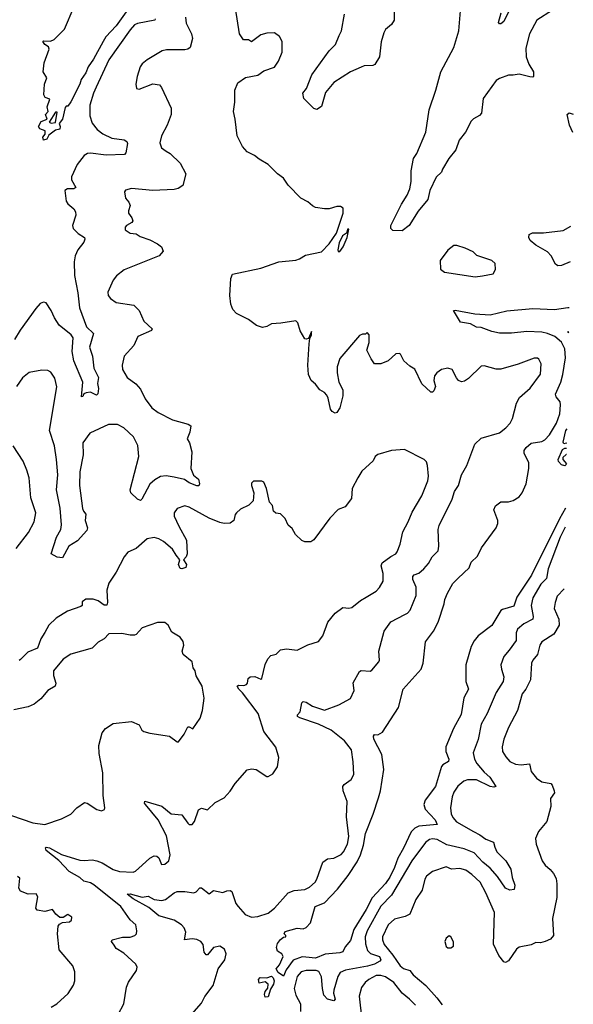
# Model space of a CAD drawing. Extents: x 1954683 to 2060285, y 904798 to 1016299.
# Tile 421 of 472: x 2056079 to 2059722, y 977932 to 984408. Entities that reach past the tile are written whole.
import ezdxf

# ---------------------------------------------------------------- set-up
doc = ezdxf.new("R2010")
doc.units = 0

msp = doc.modelspace()

# ---------------------------------------------------------------- linework, layer by layer
at = {"layer": '0CON10XD'}
for points in [[(2059585, 984471.2), (2059481.2, 984405), (2059434.3, 984315), (2059408.3, 984221.7), (2059411.5, 984165), (2059428.2, 984115), (2059458.9, 984065), (2059460, 984035), (2059455, 984030), (2059435, 984032.9), (2059365, 984050), (2059325, 984042.5), (2059295, 984044), (2059235, 984021.4), (2059215, 984007.5), (2059129.1, 983890.9), (2059116.9, 983793.1), (2059105, 983778.1), (2059065, 983756.7), (2059049.8, 983740.2), (2059011.7, 983668.3), (2058971.5, 983615), (2058948.7, 983551.3), (2058903.6, 983495), (2058860, 983425), (2058854.4, 983405), (2058818.3, 983371.7), (2058778.6, 983285), (2058763.8, 983225), (2058700.9, 983149.1), (2058642.5, 983055), (2058595, 983020), (2058535, 983022.5), (2058520, 983035), (2058521.2, 983055), (2058590.9, 983195), (2058629.5, 983255), (2058645.5, 983295), (2058654.6, 983345), (2058654.5, 983415), (2058670.9, 983495), (2058692.3, 983527.7), (2058752.3, 983667.7), (2058773.3, 983815), (2058816.9, 983945), (2058851.1, 984065), (2058935.5, 984225), (2058967.8, 984335), (2058987.5, 984575)], [(2056778.9, 984461.1), (2056715, 984367.3), (2056645.4, 984295), (2056627.5, 984265), (2056565, 984148.6), (2056530.7, 984099.3), (2056515, 984058.8), (2056484.5, 984015.5), (2056475, 983984.2), (2056415, 983867.5), (2056395, 983840), (2056385, 983840), (2056379.3, 983830.7), (2056360.6, 983755), (2056338, 983725), (2056345.7, 983705), (2056342.5, 983687.5), (2056315, 983681.2), (2056271.4, 983648.6), (2056257.4, 983622.6), (2056236.4, 983616.4), (2056232, 983635), (2056246.7, 983655), (2056246.4, 983676.4), (2056211.2, 983691.2), (2056203.3, 983705), (2056220.6, 983739.4), (2056260, 983755), (2056250, 983785), (2056266.7, 983805), (2056260, 983835), (2056277.5, 983885), (2056246.2, 983896.2), (2056237.5, 983915), (2056241.4, 983985), (2056258.8, 984025), (2056234.2, 984065), (2056240.6, 984125), (2056274, 984215), (2056269.2, 984229.2), (2056244, 984245), (2056231.2, 984265), (2056235, 984270), (2056283, 984267), (2056305, 984277.5), (2056373, 984347), (2056436.7, 984495)], [(2057815, 983366.2), (2057776.2, 983395), (2057715, 983455.8), (2057655, 983490.8), (2057625, 983516), (2057575, 983538.8), (2057545.8, 983575), (2057509.2, 983645), (2057497.5, 983755), (2057485.8, 983805), (2057495.7, 983865), (2057495.7, 983945), (2057515, 983993.3), (2057565, 984028.8), (2057645, 984044), (2057685, 984072.5), (2057755, 984096.7), (2057781.2, 984135), (2057806.2, 984195), (2057806.7, 984265), (2057787.7, 984297.7), (2057755, 984321.2), (2057705, 984320), (2057665, 984308), (2057605, 984263.3), (2057585, 984276.7), (2057552.5, 984275), (2057526.1, 984316.1), (2057500, 984485)], [(2059329.5, 984530.5), (2059265, 984396.2), (2059245, 984382), (2059235, 984380), (2059228.8, 984388.8), (2059247.5, 984452.5)], [(2057169.4, 984425), (2057174.6, 984384.6), (2057209.2, 984315), (2057215.8, 984285), (2057200, 984225), (2057185, 984214.2), (2057165, 984210.8), (2057045, 984210.6), (2057015.6, 984204.4), (2056918.8, 984145), (2056885, 984118.8), (2056872.4, 984097.6), (2056852.5, 984035), (2056843.9, 983983.9), (2056847.5, 983955), (2056865, 983951.2), (2056954.2, 983985.8), (2056998.9, 983978.9), (2057012.5, 983962.5), (2057075.5, 983825.5), (2057075.7, 983785), (2057050, 983715), (2057013.3, 983643.3), (2057001.2, 983598.8), (2057012.5, 983565), (2057043.6, 983543.6), (2057068.3, 983528.3), (2057134.6, 983464.6), (2057173.3, 983395), (2057151.7, 983318.3), (2057121.7, 983298.3), (2057095, 983291.9), (2056955.8, 983284.2), (2056815, 983298.8), (2056775, 983287.5), (2056768.8, 983275), (2056776, 983235), (2056798.1, 983208.1), (2056806.2, 983185), (2056795, 983150), (2056796.2, 983135), (2056818, 983105), (2056823.3, 983085), (2056816.1, 983073.9), (2056781.2, 983055), (2056773.3, 983043.3), (2056773.8, 983025), (2056805, 983004.4), (2056845, 982999.2), (2056872.1, 982982.1), (2056935, 982959.6), (2056985, 982933.8), (2057012.9, 982915), (2057022.5, 982885), (2056996.7, 982855), (2056767, 982763), (2056715.8, 982724.2), (2056694, 982695), (2056659.2, 982615), (2056662, 982595), (2056676.7, 982575), (2056715, 982548.8), (2056830.3, 982530.3), (2056866, 982495), (2056896.2, 982425), (2056950, 982375), (2056945.7, 982364.3), (2056856.2, 982325), (2056830.8, 982265), (2056765.7, 982195), (2056753.1, 982135), (2056755, 982107.5), (2056786, 982055), (2056843.4, 982013.4), (2056875, 981978.8), (2056905, 981913.3), (2056948.8, 981855), (2056991.2, 981825), (2057085, 981777.1), (2057188.3, 981748.3), (2057205, 981737.5), (2057199.2, 981695), (2057181.2, 981651.2), (2057197.5, 981625), (2057212, 981565), (2057206, 981455), (2057223.1, 981413.1), (2057255.6, 981385), (2057261.4, 981355), (2057257.5, 981342.5), (2057245, 981341.4), (2057195, 981362.5), (2057163, 981383), (2057095, 981400), (2057042.7, 981407.3), (2057005, 981404.2), (2056967.4, 981382.6), (2056935, 981352.5), (2056883.8, 981255), (2056875, 981246.2), (2056855, 981254.2), (2056810, 981295), (2056806.2, 981315), (2056863.3, 981535), (2056857.6, 981607.6), (2056827.1, 981665), (2056765, 981724.5), (2056722.5, 981745), (2056662.5, 981745), (2056541.3, 981688.7), (2056494.5, 981625), (2056496.2, 981545), (2056475.9, 981435), (2056472.5, 981345), (2056493.1, 981193.1), (2056498.2, 981175), (2056514.5, 981155), (2056510.4, 981115), (2056525.5, 981065), (2056520.9, 981049.1), (2056459.4, 980980.6), (2056402.5, 980945), (2056360.5, 980869.5), (2056325, 980872), (2056286.2, 980895), (2056321.5, 981005), (2056349.1, 981055), (2056353.8, 981085), (2056344.7, 981194.7), (2056322.1, 981315), (2056329.3, 981415), (2056322.2, 981515), (2056308.7, 981605), (2056274.4, 981705), (2056324.2, 981994.2), (2056310.6, 982050.6), (2056285, 982090), (2056265, 982100), (2056225, 982104), (2056141.7, 982088.3), (2056097.4, 982052.6), (2056058.1, 981995)], [(2056971.1, 984415), (2056969.2, 984405), (2056855, 984383.1), (2056835, 984373.6), (2056805, 984342.5), (2056665.2, 984144.8), (2056583.2, 983965), (2056564.7, 983925), (2056540.4, 983845), (2056540.9, 983775), (2056557, 983727), (2056589.5, 983685), (2056627, 983657), (2056685, 983628.2), (2056767.5, 983617.5), (2056785, 983606.7), (2056788.1, 983595), (2056778.5, 983531.5), (2056767.9, 983522.1), (2056647.4, 983517.4), (2056545, 983531.2), (2056525, 983528.2), (2056504, 983516), (2056458.2, 983455), (2056419.2, 983375), (2056420.6, 983355), (2056449.2, 983305), (2056435, 983296.7), (2056393.4, 983296.6), (2056377.3, 983285), (2056385, 983213.8), (2056396.4, 983196.4), (2056434.7, 983164.7), (2056446.5, 983145), (2056447.6, 983122.4), (2056427.5, 983055), (2056430, 983035), (2056463, 983003), (2056505, 982976.2), (2056508, 982965), (2056500.8, 982945), (2056461.4, 982895), (2056444.5, 982855.5), (2056436.7, 982815)], [(2058542, 984465), (2058544, 984405), (2058525, 984376.2), (2058485.9, 984344.1), (2058475, 984322.5), (2058458.3, 984261.7), (2058446.7, 984165), (2058416.4, 984113.6), (2058402.8, 984107.2), (2058345, 984105.6), (2058325, 984097.1), (2058255.5, 984064.5), (2058145, 983994.2), (2058090.9, 983929.1), (2058065, 983837.5), (2058035, 983817.5), (2058015, 983823.3), (2057949.5, 983889.5), (2057942, 983925), (2057966.2, 983955), (2058000.9, 984045), (2058115, 984202.5), (2058157.5, 984245), (2058182.2, 984305), (2058195.7, 984335.7), (2058216.9, 984445)], [(2056286.7, 983726.7), (2056315, 983731.2), (2056325, 983800), (2056315, 983800), (2056272.5, 983735), (2056286.7, 983726.7)], [(2059718.9, 983665.2), (2059695.6, 983715), (2059682, 983785), (2059695, 983796), (2059721.6, 983787)], [(2057212.4, 977867.6), (2057275, 977940), (2057296.8, 977983.2), (2057352, 978055), (2057386, 978165), (2057430, 978225), (2057437.3, 978262.7), (2057426.9, 978295), (2057395, 978312.9), (2057355, 978305.8), (2057315, 978257.5), (2057305, 978256.7), (2057292, 978275), (2057286.7, 978325), (2057272, 978345), (2057245, 978357.3), (2057215, 978361.5), (2057163.3, 978355), (2057172.9, 978405), (2057161.3, 978435), (2057143.9, 978455), (2057095, 978485.2), (2056994.2, 978514.2), (2056929.3, 978569.3), (2056825.6, 978625), (2056786.7, 978655), (2056805, 978657.9), (2056885, 978637.3), (2056925, 978642.7), (2056965, 978621.8), (2057015, 978614.5), (2057038.6, 978621.4), (2057095, 978664.4), (2057115, 978672.5), (2057165, 978673.3), (2057224.3, 978664.3), (2057239.3, 978670.7), (2057265, 978696.7), (2057275, 978696.7), (2057325, 978658.8), (2057355, 978680), (2057415, 978666), (2057441.7, 978678.3), (2057465, 978681.2), (2057475, 978672.5), (2057502, 978595), (2057516, 978575), (2057562.6, 978522.6), (2057605, 978504.3), (2057645, 978509.4), (2057715, 978531.4), (2057755.6, 978565), (2057845.5, 978664.5), (2057885, 978680), (2057955, 978686.9), (2057985, 978703.1), (2058022.5, 978735), (2058035, 978753.8), (2058074.5, 978865.5), (2058105, 978887.5), (2058145, 978891.9), (2058195, 978917.1), (2058210.6, 978935), (2058236.4, 978985), (2058244.4, 979035), (2058229.2, 979165), (2058234, 979265), (2058207.5, 979335), (2058205.8, 979365), (2058213.2, 979376.8), (2058259.3, 979410.7), (2058276.6, 979443.4), (2058272.7, 979527.3), (2058261.2, 979605), (2058216, 979665), (2058128.1, 979735), (2058045, 979774.2), (2057923.3, 979815), (2057906.2, 979825), (2057908, 979835), (2057923.8, 979856.2), (2057934.5, 979915), (2057945, 979924.2), (2057965, 979920), (2058005, 979892.2), (2058085, 979865.6), (2058179.1, 979900.9), (2058255, 979943.8), (2058279.2, 979995), (2058274.3, 980045.7), (2058315, 980120), (2058325, 980126.7), (2058385, 980123.8), (2058395, 980128.8), (2058441.2, 980185), (2058446, 980195), (2058442, 980255), (2058478, 980385), (2058522.1, 980447.9), (2058613.3, 980495), (2058631.2, 980505), (2058647.5, 980525), (2058688.7, 980621.3), (2058688.1, 980675), (2058665.5, 980725), (2058665.5, 980745), (2058675, 980757.5), (2058705, 980768.1), (2058738.1, 980795), (2058768.9, 980831.1), (2058794, 980875), (2058832, 980915), (2058836.2, 980945), (2058831.4, 981055), (2058839.1, 981080.9), (2058924.6, 981255.4), (2058940, 981305), (2058965.6, 981345), (2058986.9, 981415), (2059021.5, 981475), (2059074.3, 981615.7), (2059114.3, 981655.7), (2059235, 981690.6), (2059277.3, 981722.7), (2059305.4, 981754.6), (2059321.9, 981785), (2059347.1, 981885), (2059367, 981923), (2059437.1, 981985), (2059505, 982076.7), (2059510, 982145), (2059495.8, 982175), (2059485, 982180.8), (2059465, 982180.8), (2059358.5, 982141.5), (2059245, 982108.6), (2059215, 982110), (2059135, 982132), (2059115, 982128.8), (2059031.3, 982048.7), (2059005, 982030.8), (2058985, 982026), (2058966.7, 982035), (2058952.7, 982052.7), (2058925, 982107.5), (2058895, 982116.7), (2058855, 982107.5), (2058823.8, 982085), (2058808, 982065), (2058804.4, 982035), (2058814, 981995), (2058805, 981967.5), (2058795, 981958.8), (2058785, 981958.8), (2058725, 982012), (2058678.8, 982108.8), (2058645, 982130), (2058606.7, 982165), (2058585, 982207.5), (2058575, 982212.5), (2058555, 982210), (2058503.3, 982165), (2058455.9, 982144.1), (2058413.9, 982143.9), (2058392.5, 982177.5), (2058364, 982235), (2058378.8, 982285), (2058377.5, 982335), (2058365, 982350), (2058355, 982340), (2058335, 982340), (2058315, 982330), (2058185, 982180), (2058167.3, 982125), (2058168.8, 982085), (2058179.2, 982025), (2058204.3, 981974.3), (2058205.8, 981935), (2058185.6, 981855), (2058165.6, 981824.4), (2058155, 981820), (2058135, 981832), (2058125, 981846.7), (2058108.9, 981918.9), (2058098.9, 981938.9), (2058085, 981956), (2058053.4, 981973.4), (2058025, 982011.2), (2057996.7, 982035), (2057978.8, 982075), (2057975.7, 982135), (2057983.8, 982276.2), (2057988.3, 982311.7), (2058000, 982335), (2057998.3, 982358.3), (2057978.3, 982311.7), (2057965, 982306.7), (2057955, 982310), (2057925, 982362.5), (2057910, 982415), (2057895, 982427.5), (2057798.3, 982411.7), (2057735, 982408), (2057705, 982390.8), (2057675.8, 982384.2), (2057637.3, 982397.3), (2057585, 982436.2), (2057505, 982476.2), (2057481.7, 982501.7), (2057467.3, 982537.3), (2057462, 982595), (2057468.8, 982705), (2057480, 982735), (2057665, 982774), (2057785, 982815.4), (2057895, 982827.1), (2057920, 982835), (2057959.7, 982860.3), (2058065, 982880.6), (2058116.2, 982933.8), (2058164.3, 983005), (2058208, 983135), (2058207.7, 983167.7), (2058189.3, 983179.3), (2058165, 983178.8), (2058115, 983163.8), (2058085, 983163.8), (2058025, 983173.8), (2058005, 983184), (2057975, 983210), (2057930, 983235), (2057845, 983320), (2057815, 983366.2)], [(2059700.9, 982816.4), (2059645, 982791.1), (2059619.7, 982789.7), (2059605, 982801.2), (2059575.6, 982855), (2059551.5, 982881.5), (2059474.2, 982925), (2059436.9, 982955), (2059428.9, 982975), (2059430.8, 982995), (2059453.8, 983006.2), (2059525, 983006.9), (2059655, 983021.1), (2059705.3, 983051)], [(2058175, 982882.5), (2058185, 982883.3), (2058208, 982915), (2058233.8, 982975), (2058245, 983030), (2058235, 983030), (2058230, 983005), (2058203.1, 982986.9), (2058180.3, 982939.7), (2058172.5, 982895), (2058175, 982882.5)], [(2059075, 982716.7), (2059125, 982723.3), (2059195, 982737.5), (2059210, 982765), (2059206.7, 982805), (2059185, 982823.3), (2059086.4, 982856.4), (2059062.3, 982882.3), (2059010, 982905), (2058955, 982922.5), (2058935, 982922.5), (2058895, 982892.5), (2058846.7, 982825), (2058848.3, 982768.3), (2058875, 982747.5), (2059075, 982716.7)], [(2056436.7, 982815), (2056439.2, 982725), (2056462.3, 982612.3), (2056473.6, 982513.6), (2056517.7, 982387.7), (2056564.2, 982344.2), (2056538.9, 982255), (2056558.5, 982195), (2056567.1, 982115), (2056597.4, 982055), (2056590.6, 982015), (2056597.5, 981982.5), (2056593.6, 981946.4), (2056585, 981937.5), (2056545, 981958), (2056515.7, 981954.3), (2056502, 981948), (2056495, 981930), (2056485, 981927.5), (2056494.3, 982025), (2056435, 982163.3), (2056425.3, 982225.3), (2056430.7, 982315), (2056418.2, 982335), (2056339, 982399), (2056307.6, 982447.6), (2056286.8, 982495), (2056253.8, 982545), (2056235, 982550.6), (2056215, 982540.8), (2056185, 982509.4), (2056081.8, 982365), (2056044.7, 982305)], [(2059670.4, 981196.2), (2059630.6, 981125), (2059446.2, 980753.8), (2059349.5, 980610.5), (2059329.7, 980550.3), (2059255, 980529.3), (2059245, 980521.1), (2059186, 980424), (2059096.7, 980355), (2059068.3, 980321.7), (2059048.5, 980285), (2059013.5, 980165), (2059015.5, 980055), (2059033.1, 980005), (2059002.4, 979947.6), (2058982.8, 979837.2), (2058933.2, 979745), (2058883.9, 979625), (2058882.3, 979595), (2058901.8, 979545), (2058901.1, 979528.9), (2058862.4, 979507.6), (2058853.9, 979496.1), (2058815, 979364.4), (2058747.8, 979275), (2058737.8, 979245), (2058746.9, 979215), (2058812.1, 979145), (2058826, 979115), (2058705, 979104.1), (2058679.8, 979090.2), (2058655.9, 979065), (2058605, 978958.5), (2058566.2, 978893.8), (2058545, 978830.5), (2058515, 978768.8), (2058485, 978726.6), (2058397.5, 978632.5), (2058358, 978555), (2058277.4, 978422.6), (2058255, 978352), (2058220.2, 978309.8), (2058205, 978276.7), (2058185, 978269.5), (2058088.9, 978261.1), (2058025, 978234.2), (2057962, 978242), (2057937.1, 978242.9), (2057878.1, 978221.9), (2057832.1, 978157.9), (2057815, 978117.5), (2057780, 978140), (2057766.7, 978165), (2057788.3, 978191.7), (2057813.3, 978245), (2057805, 978262.5), (2057775, 978280), (2057768, 978305), (2057775, 978332.5), (2057795, 978357.5), (2057815, 978372.5), (2057830, 978375), (2057830, 978385), (2057820, 978395), (2057825, 978410), (2057905, 978431.4), (2057945, 978427.5), (2057965, 978436), (2057991.7, 978468.3), (2058023.1, 978575), (2058085, 978599.2), (2058171.2, 978688.8), (2058241.3, 978778.7), (2058300.3, 978869.7), (2058322.2, 978915), (2058342, 978978), (2058354.8, 979055), (2058405, 979182.2), (2058439.1, 979289.1), (2058453.3, 979336.7), (2058475.2, 979475.2), (2058461.6, 979575), (2058409.1, 979675), (2058406.2, 979695), (2058414.1, 979705.9), (2058436.4, 979703.6), (2058467.3, 979722.7), (2058571.4, 979885), (2058603.1, 980005), (2058720.3, 980135), (2058734.7, 980175), (2058748.5, 980315), (2058801.2, 980385), (2058833.3, 980445), (2058872.9, 980565), (2058875.6, 980595), (2058893.5, 980635), (2058929.6, 980700.4), (2058964.8, 980735.2), (2059036.9, 980803.1), (2059049.6, 980840.4), (2059090.7, 980879.3), (2059118.1, 980935), (2059213.1, 981065), (2059224.1, 981094.1), (2059224.3, 981114.3), (2059199.2, 981185), (2059209.7, 981210.3), (2059245, 981235.8), (2059295, 981235.8), (2059325, 981245.7), (2059365, 981270), (2059386.2, 981295), (2059411.2, 981355), (2059430, 981455), (2059428.5, 981495), (2059397.5, 981555), (2059397.5, 981575), (2059411.4, 981595), (2059445, 981622.9), (2059515, 981634.4), (2059535, 981645.6), (2059565, 981677.8), (2059611.8, 981755), (2059631.9, 981815), (2059637.5, 981875), (2059634.5, 981895), (2059608.5, 981928.5), (2059604.5, 981945), (2059640.4, 982025), (2059652.7, 982075), (2059669.3, 982185), (2059666.2, 982243.8), (2059645, 982287.1), (2059600, 982325), (2059551.4, 982345), (2059515, 982351.8), (2059415, 982357.9), (2059315, 982347.2), (2059237, 982347), (2059185, 982357.9), (2059115, 982383.3), (2059085, 982385.8), (2059045, 982408.5), (2058978.9, 982418.9), (2058932.5, 982495), (2058945, 982497.5), (2059074.3, 982474.3), (2059175, 982467.5), (2059285, 982492.2), (2059455, 982508.2), (2059598.8, 982501.2), (2059685, 982515.5), (2059695.2, 982516)], [(2059692.1, 982348.3), (2059683.9, 982356.1), (2059692.3, 982357.4)], [(2059678.4, 981620.6), (2059675, 981622.5), (2059658.3, 981618.3), (2059655, 981630), (2059673, 981705), (2059680.2, 981717.4)], [(2056055, 980930.8), (2056138.1, 981035), (2056174.2, 981105), (2056185.6, 981164.4), (2056153.3, 981263.3), (2056141.1, 981395), (2056127.1, 981445), (2056101.2, 981505), (2056036.2, 981605)], [(2056726.7, 977865), (2056763.8, 977935), (2056781.2, 978045), (2056795, 978077.5), (2056848.8, 978155), (2056851.2, 978175), (2056843.8, 978195), (2056765, 978267.5), (2056715, 978299.4), (2056699.8, 978319.8), (2056682.9, 978345), (2056686.7, 978355), (2056755, 978373.1), (2056805.8, 978374.2), (2056837.5, 978385), (2056846.7, 978395), (2056850, 978415), (2056843.3, 978455), (2056805, 978486.2), (2056744.4, 978575), (2056568.1, 978718.1), (2056545, 978730.7), (2056501.2, 978741.2), (2056474.5, 978765), (2056403.8, 978805), (2056336.6, 978876.6), (2056254, 978944), (2056248.8, 978961.2), (2056254.5, 978965.5), (2056275, 978961.5), (2056355, 978917.8), (2056475, 978880.7), (2056505, 978877.2), (2056555, 978882.7), (2056585.8, 978875.8), (2056621.8, 978861.8), (2056695, 978818.9), (2056735, 978806.1), (2056825, 978800.6), (2056842.2, 978807.8), (2056885, 978846), (2056935, 978893.3), (2056965, 978908), (2056982.5, 978905), (2056993.8, 978895), (2057011.7, 978851.7), (2057035, 978853.3), (2057060, 978875), (2057069.2, 978915), (2057045, 979040.8), (2056989.3, 979145), (2056907.1, 979245), (2056900.8, 979255), (2056902.3, 979267.7), (2057014.7, 979234.7), (2057075, 979184.5), (2057145, 979178), (2057185, 979122), (2057195, 979114.2), (2057215, 979114), (2057229.4, 979135), (2057255, 979211.2), (2057275, 979220.8), (2057315, 979210), (2057365, 979260), (2057425, 979290), (2057465, 979332.5), (2057495.9, 979384.1), (2057575, 979473.3), (2057605, 979481.2), (2057635, 979476.2), (2057705, 979430), (2057715, 979430), (2057745, 979447.5), (2057776.1, 979493.9), (2057783.3, 979555), (2057765, 979622.5), (2057685, 979726.2), (2057647.5, 979845), (2057545, 979980.6), (2057520, 980005), (2057510.8, 980025), (2057519.2, 980030.8), (2057555, 980029.4), (2057571.2, 980035), (2057578.6, 980045), (2057581.4, 980075), (2057594.6, 980085.4), (2057626.8, 980086.8), (2057665, 980070), (2057672.5, 980075), (2057695, 980167.5), (2057711.2, 980205), (2057732.5, 980225), (2057766.1, 980233.9), (2057795.8, 980264.2), (2057835, 980270.8), (2057905, 980262), (2057974.2, 980295.8), (2058045, 980318), (2058072.9, 980355), (2058106.2, 980445), (2058153.8, 980505), (2058205, 980541.4), (2058245, 980536.9), (2058265, 980541.9), (2058321.5, 980588.5), (2058359.4, 980610.6), (2058425, 980650), (2058446.7, 980673.3), (2058470, 980715), (2058471.5, 980765), (2058456.8, 980815), (2058464.1, 980835.9), (2058521.9, 980878.1), (2058555, 980894.4), (2058563.1, 980906.9), (2058582, 980958), (2058599.8, 981040.2), (2058635.6, 981105), (2058661.7, 981168.3), (2058724.5, 981275.5), (2058764.6, 981375.4), (2058768.5, 981405), (2058762.9, 981475), (2058755, 981500), (2058740, 981515), (2058611.2, 981581.2), (2058525, 981574.2), (2058435, 981548), (2058418.8, 981535), (2058405, 981506.7), (2058331.2, 981438.8), (2058304.4, 981395.6), (2058267.5, 981325), (2058262, 981258), (2058220, 981205), (2058174.4, 981185.6), (2058120.3, 981129.7), (2058015, 980986.2), (2057995, 980974), (2057955, 980973.3), (2057935, 980982.5), (2057892.9, 981022.9), (2057871.7, 981061.7), (2057845, 981082.5), (2057825, 981126.7), (2057795, 981157.5), (2057765, 981163.3), (2057750, 981175), (2057741.7, 981211.7), (2057723.8, 981233.8), (2057703.3, 981325), (2057685.7, 981365.7), (2057673, 981373), (2057618.3, 981371.7), (2057605, 981360), (2057603.3, 981345), (2057620, 981295), (2057615.9, 981244.1), (2057585.8, 981214.2), (2057532.4, 981187.6), (2057505, 981164), (2057496.8, 981153.2), (2057488.2, 981115), (2057465, 981095.4), (2057425, 981093.8), (2057395, 981100.4), (2057325, 981128.9), (2057195, 981202), (2057165, 981210), (2057115, 981192.5), (2057096.1, 981163.9), (2057095, 981142.5), (2057126.4, 981076.4), (2057177.5, 980985), (2057180.4, 980895), (2057174.1, 980875.9), (2057156.9, 980855), (2057177.3, 980825), (2057172, 980805), (2057145, 980795.6), (2057135, 980798.1), (2057123.6, 980825), (2057133.1, 980855), (2057108, 980885), (2057085, 980926.5), (2057025.6, 980975), (2056995, 980993.5), (2056965, 981001.1), (2056917.6, 980992.4), (2056845, 980928.8), (2056791.2, 980905), (2056765.8, 980874.2), (2056714.3, 980775), (2056665, 980701.2), (2056651.8, 980655), (2056656.5, 980575), (2056652, 980558), (2056635, 980556.5), (2056595, 980584.5), (2056562.7, 980597.3), (2056515, 980595.8), (2056491.1, 980578.9), (2056490, 980555), (2056482.3, 980547.7), (2056392.7, 980517.3), (2056318.7, 980471.3), (2056271.4, 980425), (2056243.8, 980376.2), (2056219.4, 980335), (2056195.4, 980274.6), (2056133.1, 980246.9), (2056085, 980198.8), (2056075, 980193.3)], [(2059675.8, 981483.5), (2059665, 981474), (2059645, 981479.2), (2059625, 981501.2), (2059622.9, 981515), (2059650, 981580), (2059665, 981588.8), (2059677.8, 981590)], [(2059677, 981549.1), (2059675, 981548.6), (2059652.5, 981527.5), (2059652, 981515), (2059675.9, 981486.9)], [(2059668, 981070.5), (2059634.8, 981005), (2059557, 980795), (2059545, 980731.4), (2059507.3, 980695), (2059455.3, 980605), (2059445.3, 980555), (2059457.7, 980482.3), (2059455.4, 980465), (2059395.7, 980435), (2059355, 980400), (2059345.3, 980375), (2059345.5, 980325), (2059298.8, 980261.2), (2059265, 980220), (2059245.6, 980165), (2059248.6, 980135), (2059265.4, 980085.4), (2059260.8, 980055), (2059215, 979982.5), (2059155.5, 979845), (2059114.5, 979775), (2059095.9, 979674.1), (2059063.3, 979585), (2059071.2, 979545), (2059086.9, 979515), (2059135, 979457.5), (2059172.7, 979425), (2059211.2, 979365), (2059199.5, 979360.5), (2059175, 979364.2), (2059085, 979408.8), (2059025, 979408.2), (2059001.7, 979398.3), (2058962.6, 979367.4), (2058935, 979327.5), (2058924.7, 979295.3), (2058913.8, 979225), (2058918.8, 979185), (2058929.5, 979159.5), (2058952.9, 979132.9), (2059065, 979068.5), (2059106.7, 979046.8), (2059145, 979017.1), (2059197.6, 978997.6), (2059204.6, 978964.6), (2059219.5, 978935), (2059278.6, 978875), (2059310.2, 978820.2), (2059320, 978765), (2059337.1, 978715), (2059332.4, 978687.6), (2059305, 978681.8), (2059275, 978695.6), (2059222, 978772), (2059175, 978826.9), (2059125.8, 978865.8), (2059068.9, 978928.9), (2059004.3, 978955), (2058890, 978980), (2058825, 979015.3), (2058795, 979020.8), (2058774.8, 979015.2), (2058749.5, 978995), (2058658.7, 978875), (2058525, 978648.5), (2058455, 978577.1), (2058364.3, 978415), (2058352, 978375), (2058355, 978328.8), (2058366.8, 978285), (2058386.4, 978265), (2058447.5, 978245), (2058455.4, 978225), (2058448.5, 978215), (2058414.6, 978195.4), (2058368.3, 978181.7), (2058223.2, 978156.8), (2058188.3, 978141.7), (2058172.5, 978115), (2058145.3, 978025), (2058144.8, 978004.8), (2058155.9, 977965), (2058145.3, 977954.7), (2058105, 977965.3), (2058081, 977991), (2058070.6, 978035), (2058065, 978113.3), (2058048.3, 978148.3), (2058030, 978155), (2057965, 978153.9), (2057931.4, 978145), (2057904.7, 978115), (2057885.5, 978035), (2057895, 977991.2), (2057925.7, 977935.7), (2057927.8, 977885)], [(2059660.4, 980664.3), (2059614.7, 980615.3), (2059601.9, 980575), (2059595.6, 980535), (2059627.1, 980465), (2059629.4, 980425), (2059592.6, 980367.4), (2059515, 980315.6), (2059500.6, 980295), (2059486.6, 980233.4), (2059455.6, 980195), (2059446.9, 980175), (2059439.5, 980065), (2059409.5, 980005), (2059385, 979974), (2059354.4, 979865), (2059295, 979752), (2059263.7, 979676.3), (2059254.4, 979625), (2059255.8, 979595), (2059278.7, 979558.7), (2059305, 979527.8), (2059342.2, 979512.2), (2059377.5, 979507.5), (2059433, 979513), (2059444, 979464), (2059478.5, 979418.5), (2059515, 979394.2), (2059573.8, 979383.8), (2059583.6, 979373.6), (2059596.7, 979335), (2059597, 979323), (2059570.8, 979285), (2059573.6, 979233.6), (2059547.5, 979135), (2059492.8, 979067.2), (2059473, 979023), (2059477.1, 978985), (2059517.8, 978875), (2059536, 978846), (2059569.2, 978819.2), (2059591.7, 978791.7), (2059608.9, 978758.9), (2059613.5, 978725), (2059612.9, 978635), (2059584.4, 978495), (2059590.6, 978385), (2059570.7, 978359.3), (2059535.6, 978344.4), (2059505, 978335.8), (2059475, 978337.5), (2059443.6, 978323.6), (2059365, 978306.7), (2059348.8, 978295), (2059295, 978216.7), (2059275, 978207.5), (2059265, 978210), (2059231.7, 978251.7), (2059197.6, 978327.6), (2059203.3, 978535), (2059147.1, 978665), (2059109.2, 978735), (2059055, 978785.6), (2059013.9, 978813.9), (2058975.4, 978825.4), (2058920.5, 978820.5), (2058885, 978835.6), (2058795, 978804.4), (2058755, 978774.3), (2058744.5, 978755), (2058727.8, 978682.2), (2058685, 978620), (2058645.3, 978524.7), (2058615, 978510), (2058545, 978491.5), (2058504.5, 978455), (2058467.1, 978375), (2058466.9, 978355), (2058476.9, 978325), (2058534.7, 978255), (2058582, 978185), (2058605, 978166.7), (2058645, 978152.9), (2058668.1, 978125), (2058751.8, 978055), (2058824.4, 977975), (2058858.3, 977928.3)], [(2056025, 979174.4), (2056165, 979125.5), (2056245, 979113.5), (2056355, 979150.8), (2056415, 979182.5), (2056455, 979224), (2056505, 979260), (2056522.5, 979255), (2056587.5, 979212.5), (2056616.4, 979203.6), (2056636.4, 979213.6), (2056640, 979225), (2056628.8, 979305), (2056626.7, 979455), (2056602, 979582), (2056599.2, 979635), (2056622.2, 979717.8), (2056643.8, 979746.2), (2056695, 979778.1), (2056815, 979791.2), (2056865, 979770), (2056883.8, 979735), (2056895.7, 979725.7), (2056934.5, 979714.5), (2057065.5, 979695.5), (2057115, 979658.8), (2057125, 979658.8), (2057161.2, 979708.8), (2057185, 979756.2), (2057195, 979756.7), (2057217.3, 979742.7), (2057267, 979813), (2057282.5, 979865), (2057292.9, 979945), (2057279.4, 980025), (2057241.2, 980091.2), (2057233.3, 980125), (2057220, 980145), (2057213.8, 980183.8), (2057155, 980233.3), (2057148.8, 980255), (2057160, 980295), (2057155, 980317.5), (2057135, 980346.2), (2057080.5, 980380.5), (2057056.1, 980426.1), (2057035, 980442.5), (2056985, 980443.3), (2056885, 980408), (2056845.6, 980364.4), (2056835, 980360.8), (2056805, 980360), (2056751.2, 980371.2), (2056665, 980368.8), (2056635, 980336), (2056595, 980314), (2056556.2, 980273.8), (2056415.4, 980234.6), (2056365, 980201.9), (2056300.6, 980125), (2056301.1, 980095), (2056316.9, 980045), (2056312.5, 980025), (2056265, 979995.8), (2056219.1, 979940.9), (2056175, 979905.8), (2056135, 979889.2), (2056040.5, 979869.5)], [(2056286.3, 977913.6), (2056324.3, 977935), (2056397.1, 978002.9), (2056432.4, 978057.6), (2056441.4, 978085), (2056441.9, 978145), (2056428.1, 978185), (2056339.2, 978289.2), (2056327.5, 978395), (2056332, 978445), (2056341.2, 978458.8), (2056360.7, 978469.3), (2056407.5, 978475), (2056420, 978485), (2056421.2, 978505), (2056395, 978521.2), (2056365, 978502.5), (2056343.3, 978503.3), (2056316.7, 978525), (2056295, 978556.2), (2056245, 978542.2), (2056195, 978550), (2056186.2, 978565), (2056197.9, 978637.9), (2056187.8, 978657.8), (2056135, 978656.9), (2056083.8, 978675), (2056074.2, 978695), (2056080.7, 978760.7), (2056065, 978773.3)], [(2058915, 978303.3), (2058932.5, 978315), (2058933, 978343), (2058916.2, 978376.2), (2058905, 978382.5), (2058885, 978367.5), (2058876.7, 978345), (2058885, 978312.5), (2058895, 978303.3), (2058915, 978303.3)], [(2057695, 977977.5), (2057688.8, 977995), (2057693.3, 978015), (2057711.7, 978038.3), (2057714, 978065), (2057695, 978080), (2057655, 978070), (2057651.2, 978095), (2057662.3, 978107.7), (2057705, 978106.7), (2057735, 978116.7), (2057747.5, 978105), (2057753.3, 978085), (2057748.8, 978065), (2057728.3, 978031.7), (2057715, 977981.2), (2057695, 977977.5)], [(2058682.3, 977925), (2058644.8, 977964.8), (2058595, 978005.5), (2058540.6, 978075), (2058485, 978111.6), (2058455, 978120.7), (2058425, 978121.6), (2058375.6, 978095), (2058352.2, 978075), (2058328.8, 978041.2), (2058311.8, 977985), (2058330.2, 977830.2)]]:
    msp.add_lwpolyline(points, dxfattribs=at)

doc.saveas('drawing.dxf')
